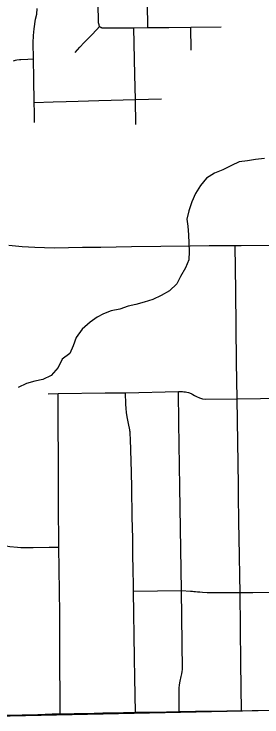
# Model space of a CAD drawing. Extents: x 0 to 34, y 0 to 22.
# Drawn here: x 5.51 to 5.703, y 18.393 to 18.939 of the extents above; entities that cross this region are included whole.
import ezdxf

# ---------------------------------------------------------------- set-up
doc = ezdxf.new("R2010")
doc.units = 0
for name, color, linetype in [('GM_X_City_Street', 7, 'Continuous'), ('GM_X_Corporation', 7, 'Continuous'), ('GM_X_County_Road', 7, 'Continuous'), ('GM_X_Minor_River', 7, 'Continuous'), ('GM_X_Township_Road', 7, 'Continuous')]:
    doc.layers.add(name, color=color, linetype=linetype)

msp = doc.modelspace()

# ---------------------------------------------------------------- linework, layer by layer
at = {"layer": 'GM_X_City_Street'}
msp.add_line((5.64771, 18.9113), (5.64722, 18.92927), dxfattribs=at)
for points in [[(5.57651, 18.92985), (5.57602, 18.931), (5.57578, 18.93183), (5.57564, 18.93275), (5.57554, 18.936), (5.57498, 18.96185), (5.57468, 18.98366), (5.57459, 18.99676), (5.57421, 19.01594), (5.57404, 19.03622), (5.57361, 19.05293), (5.57336, 19.06573), (5.57332, 19.08235), (5.57289, 19.10306), (5.57298, 19.1088), (5.57336, 19.11237), (5.57408, 19.11764), (5.57476, 19.12224), (5.57541, 19.12598), (5.57572, 19.12842), (5.57603, 19.13249), (5.57608, 19.13358), (5.5762, 19.14406), (5.57603, 19.15535)], [(5.61395, 18.92896), (5.61376, 18.94802), (5.61421, 18.95546), (5.6146, 18.96323), (5.61441, 18.98177), (5.61441, 18.98843), (5.61421, 19.02369), (5.61424, 19.04027), (5.61399, 19.04747), (5.61375, 19.05295), (5.61329, 19.05575), (5.61164, 19.05825), (5.60964, 19.06088), (5.60832, 19.0621), (5.6069, 19.06328), (5.60503, 19.06441), (5.60313, 19.06528), (5.60141, 19.06588), (5.59955, 19.06622), (5.59696, 19.06631), (5.59382, 19.06622), (5.57336, 19.06573)], [(5.52604, 18.85502), (5.52591, 18.86286), (5.52565, 18.8708), (5.52546, 18.88906), (5.52526, 18.90461), (5.52492, 18.91721), (5.52511, 18.92274), (5.5256, 18.92808), (5.52681, 18.93557), (5.52761, 18.93944), (5.52792, 18.94366)], [(5.55744, 18.9096), (5.56111, 18.91362), (5.56462, 18.91735), (5.57023, 18.92306), (5.57444, 18.92749), (5.57651, 18.92985)], [(5.57651, 18.92985), (5.57675, 18.92963), (5.57682, 18.92957), (5.5769, 18.92952), (5.57698, 18.92946), (5.57706, 18.92941), (5.57714, 18.92935), (5.57723, 18.9293), (5.57731, 18.92925), (5.57739, 18.92921), (5.57747, 18.92916), (5.57756, 18.92911), (5.57764, 18.92907), (5.57773, 18.92903), (5.57782, 18.92899), (5.57791, 18.92895), (5.578, 18.92891), (5.57808, 18.92888), (5.57817, 18.92884), (5.57826, 18.92881), (5.60311, 18.92887), (5.61395, 18.92896), (5.63024, 18.92908), (5.64722, 18.92927), (5.67087, 18.92956)], [(5.60456, 18.85359), (5.6043, 18.87312), (5.60389, 18.89221), (5.60311, 18.92887)], [(5.5096, 18.9032), (5.51126, 18.90362), (5.51226, 18.90381), (5.51415, 18.90408), (5.51533, 18.90418), (5.52073, 18.90443), (5.52526, 18.90461)], [(5.52565, 18.8708), (5.54046, 18.87124), (5.55064, 18.87154), (5.55984, 18.87181), (5.57596, 18.87228), (5.6043, 18.87312), (5.62462, 18.87354)], [(5.68672, 18.39766), (5.68616, 18.43463), (5.68557, 18.4895), (5.68539, 18.50223), (5.6851, 18.5185), (5.68469, 18.54477), (5.68431, 18.56501), (5.68424, 18.57313), (5.68323, 18.64031), (5.68287, 18.66874), (5.68219, 18.72396), (5.68178, 18.75952)], [(5.5365, 18.64422), (5.54435, 18.64447), (5.5807, 18.64485), (5.59652, 18.645), (5.63777, 18.64593), (5.64096, 18.64583), (5.64194, 18.64576), (5.64308, 18.64565), (5.6441, 18.64547), (5.64556, 18.64507), (5.64639, 18.64478), (5.64804, 18.64403), (5.64879, 18.64366), (5.65031, 18.64279), (5.65176, 18.64201), (5.654, 18.64105), (5.65574, 18.64039), (5.65638, 18.64024), (5.65866, 18.64002), (5.68323, 18.64031), (5.73788, 18.64094)], [(5.6384, 18.39718), (5.63819, 18.413), (5.63827, 18.4152), (5.63853, 18.41788), (5.63896, 18.42059), (5.63976, 18.4242), (5.64025, 18.42644), (5.64058, 18.42814), (5.64074, 18.42979), (5.64019, 18.49106), (5.63876, 18.57177), (5.63813, 18.62165), (5.63777, 18.64593)], [(5.54581, 18.39535), (5.54554, 18.44678), (5.54549, 18.47341), (5.5448, 18.52481), (5.5446, 18.55847), (5.54454, 18.56937), (5.54435, 18.64447)], [(5.6044, 18.3966), (5.60389, 18.42314), (5.60364, 18.43893), (5.60288, 18.49055), (5.60275, 18.49624), (5.60261, 18.5062), (5.60229, 18.52001), (5.60219, 18.53181), (5.60187, 18.54815), (5.60141, 18.57096), (5.60123, 18.58312), (5.60077, 18.6002), (5.60052, 18.6088), (5.60032, 18.61291), (5.60027, 18.61349), (5.60021, 18.61406), (5.60014, 18.61464), (5.60006, 18.61522), (5.59996, 18.6158), (5.59986, 18.61637), (5.59975, 18.61694), (5.59963, 18.61751), (5.59916, 18.6198), (5.59786, 18.6262), (5.59741, 18.62949), (5.59702, 18.63279), (5.59682, 18.6362), (5.59652, 18.645)], [(5.42212, 18.53096), (5.47794, 18.53233), (5.4862, 18.53213), (5.48882, 18.53172), (5.48934, 18.53153), (5.49139, 18.53091), (5.49325, 18.53016), (5.49549, 18.5293), (5.49711, 18.52831), (5.49883, 18.52745), (5.50024, 18.52682), (5.50206, 18.52634), (5.50392, 18.5259), (5.50678, 18.52547), (5.51276, 18.52486), (5.5153, 18.52471), (5.52477, 18.52451), (5.5373, 18.52483), (5.5448, 18.52481)], [(5.60288, 18.49055), (5.64019, 18.49106), (5.6472, 18.4907), (5.64856, 18.4906), (5.64975, 18.49051), (5.65102, 18.49038), (5.65261, 18.49024), (5.65434, 18.49005), (5.65631, 18.4899), (5.65995, 18.48965), (5.66469, 18.48951), (5.68557, 18.4895), (5.69552, 18.48956), (5.74, 18.49029)]]:
    msp.add_lwpolyline(points, dxfattribs=at)
at = {"layer": 'GM_X_Corporation'}
msp.add_lwpolyline([(5.73568, 18.39826), (5.4827, 18.39283)], dxfattribs=at)
at = {"layer": 'GM_X_County_Road'}
for points in [[(5.48072, 18.39383), (5.49729, 18.39416), (5.51639, 18.39445), (5.52847, 18.39476), (5.53971, 18.39515), (5.54581, 18.39535)], [(5.54581, 18.39535), (5.54949, 18.39532), (5.5568, 18.39546), (5.56543, 18.39563), (5.57909, 18.39597), (5.59496, 18.39637), (5.6044, 18.3966), (5.60865, 18.39655), (5.62852, 18.39693), (5.6384, 18.39718), (5.651, 18.39726), (5.67534, 18.39757), (5.68672, 18.39766), (5.69503, 18.39789), (5.71024, 18.398)]]:
    msp.add_lwpolyline(points, dxfattribs=at)
at = {"layer": 'GM_X_Minor_River'}
for points in [[(5.7046, 18.82718), (5.69762, 18.82645), (5.6914, 18.82536), (5.68499, 18.82445), (5.67881, 18.82165), (5.67227, 18.81827), (5.66571, 18.81566), (5.65956, 18.81191), (5.65497, 18.80611), (5.65095, 18.79994), (5.64807, 18.79343), (5.64577, 18.78635), (5.64422, 18.78005), (5.6451, 18.77438), (5.64544, 18.76775), (5.64578, 18.76131), (5.64593, 18.75486), (5.64589, 18.74841), (5.6432, 18.74208), (5.63938, 18.73535), (5.63649, 18.72959), (5.63075, 18.72434), (5.6244, 18.72058), (5.61785, 18.71759), (5.6111, 18.71534), (5.60452, 18.71367), (5.59868, 18.7124), (5.59212, 18.70997), (5.58553, 18.70868), (5.57953, 18.70626), (5.57468, 18.70368), (5.56909, 18.69976), (5.56298, 18.6943), (5.5584, 18.68794), (5.5559, 18.68143), (5.55339, 18.67549), (5.54744, 18.67098), (5.54437, 18.66465), (5.53884, 18.65826), (5.53248, 18.65527), (5.52608, 18.65398)], [(5.52608, 18.65398), (5.51969, 18.65213), (5.51334, 18.64894)]]:
    msp.add_lwpolyline(points, dxfattribs=at)
at = {"layer": 'GM_X_Township_Road'}
for points in [[(5.50599, 18.75975), (5.51636, 18.75864), (5.52623, 18.75812), (5.5336, 18.75781), (5.54149, 18.75766), (5.5632, 18.75807), (5.5774, 18.75823), (5.60114, 18.75864), (5.64683, 18.75913), (5.6617, 18.75935), (5.67387, 18.75944)], [(5.67387, 18.75944), (5.68178, 18.75952), (5.68631, 18.75957)], [(5.68631, 18.75957), (5.70905, 18.75985), (5.73602, 18.76015), (5.74589, 18.76027)]]:
    msp.add_lwpolyline(points, dxfattribs=at)

doc.saveas('drawing.dxf')
